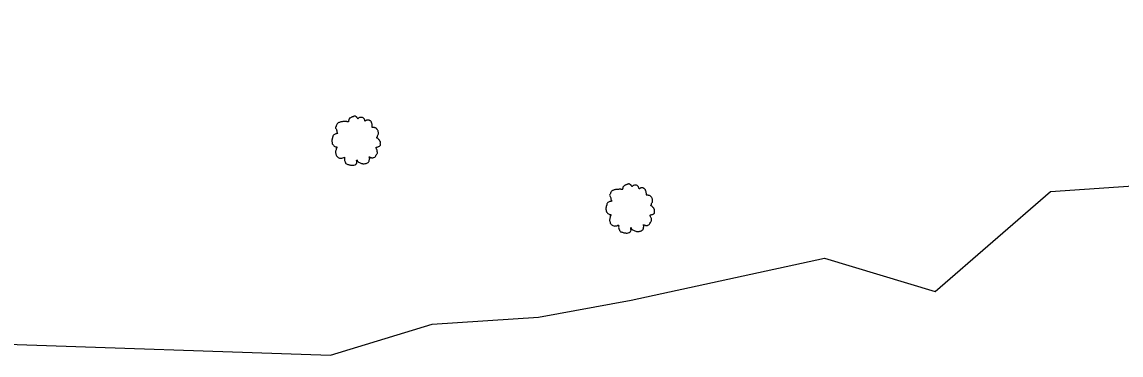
# Model space of a CAD drawing. Extents: x 1901471 to 1963503, y 756461 to 799997.
# Drawn here: x 1930210.6 to 1930371.3, y 773667.2 to 773715.8 of the extents above; entities that cross this region are included whole.
import ezdxf

# ---------------------------------------------------------------- set-up
doc = ezdxf.new("R2010")
doc.units = 0
doc.layers.add('RD_EX_VEG', color=7, linetype='Continuous')

# ---------------------------------------------------------------- blocks, each defined once
blk = doc.blocks.new('T2')
at = {"layer": 'RD_EX_VEG'}
for points in [[(0.05, 7.21), (-0.25, 7.24), (-0.57, 7.14), (-0.82, 7.04), (-1.05, 6.96), (-1.27, 6.86), (-1.57, 6.69), (-1.8, 6.49), (-1.92, 6.24), (-1.97, 6.01), (-2.02, 5.74), (-2.02, 5.56), (-2.15, 5.54), (-2.3, 5.56), (-2.55, 5.64), (-2.8, 5.64), (-3.05, 5.64), (-3.4, 5.61), (-3.75, 5.61), (-4.02, 5.56), (-4.35, 5.51), (-4.72, 5.39), (-5.07, 5.26), (-5.37, 5.01), (-5.62, 4.54), (-5.75, 4.19), (-5.9, 3.94), (-5.75, 3.49), (-5.57, 3.14), (-5.55, 2.94), (-5.47, 2.52), (-5.37, 2.29), (-5.25, 2.09), (-5.32, 2.07), (-5.7, 2.02), (-6, 1.92), (-6.42, 1.69), (-6.64, 1.47), (-6.74, 1.14), (-6.77, 0.79), (-6.87, 0.59), (-6.94, 0.32), (-6.97, 0.24), (-7.02, -0.08), (-6.92, -0.53), (-6.89, -0.88), (-6.77, -1.11), (-6.62, -1.28), (-6.44, -1.53), (-6.05, -1.76), (-5.72, -1.86), (-5.52, -1.88), (-5.7, -2.38), (-5.75, -2.73), (-5.87, -3.13), (-5.87, -3.21), (-5.92, -3.68), (-5.77, -4.01), (-5.7, -4.38), (-5.52, -4.61), (-5.25, -4.91), (-4.92, -5.13), (-4.42, -5.26), (-4.02, -5.23), (-3.45, -5.06), (-3.2, -4.98), (-3.22, -5.16), (-3.2, -5.53), (-3.2, -5.96), (-3.05, -6.28), (-2.95, -6.56), (-2.8, -6.81), (-2.47, -7.03), (-2.07, -7.11), (-1.65, -7.26), (-1.2, -7.33), (-0.7, -7.36), (-0.1, -7.21), (0.18, -7.08), (0.28, -6.91), (0.48, -6.53), (0.43, -6.31), (0.45, -5.71), (0.55, -5.88), (0.73, -6.23), (1.23, -6.53), (1.63, -6.71), (2.1, -6.86), (2.4, -6.93), (2.88, -6.86), (3.25, -6.78), (3.63, -6.66), (3.93, -6.38), (4.1, -6.11), (4.15, -5.83), (4.23, -5.46), (4.28, -5.28)], [(4.28, -5.28), (4.2, -5.11), (4.15, -4.86), (4.23, -4.88), (4.4, -4.93), (4.68, -5.06), (4.9, -5.13), (5.23, -5.11), (5.5, -5.01), (5.95, -4.73), (6.22, -4.26), (6.5, -3.86), (6.57, -3.53), (6.52, -3.31), (6.5, -2.81), (6.3, -2.56), (6.25, -2.43), (6.15, -2.03), (6.22, -1.98), (6.5, -1.93), (6.87, -1.81), (7.15, -1.68), (7.37, -1.51), (7.45, -1.28), (7.42, -0.88), (7.47, -0.48), (7.4, -0.33), (7.3, -0.18), (7.22, 0.02), (7.07, 0.17), (6.97, 0.32), (6.87, 0.42), (6.75, 0.57), (6.57, 0.69), (6.42, 0.74), (6.37, 0.89), (6.52, 1.09), (6.57, 1.19), (6.6, 1.42), (6.82, 1.77), (6.87, 2.17), (6.82, 2.59), (6.77, 2.87), (6.62, 3.14), (6.42, 3.39), (6.3, 3.56), (6.12, 3.69), (5.8, 3.81), (5.55, 3.86), (5.2, 3.86), (5, 3.91), (5.03, 3.96), (5.03, 4.11), (5.03, 4.39), (4.95, 4.84), (4.8, 5.34), (4.8, 5.36), (4.7, 5.61), (4.48, 5.81), (4.3, 5.91), (4.1, 6.04), (3.85, 6.06), (3.55, 6.06), (3.28, 6.01), (3.08, 5.91), (2.9, 5.79), (2.83, 5.94), (2.73, 6.24), (2.68, 6.39), (2.53, 6.56), (2.3, 6.76), (1.85, 6.89), (1.23, 6.81), (0.93, 6.61), (0.78, 6.44), (0.73, 6.56), (0.53, 6.76), (0.43, 6.94), (0.25, 7.06), (0.1, 7.16), (0, 7.21)]]:
    blk.add_spline(points, degree=3, dxfattribs=at)

msp = doc.modelspace()

# ---------------------------------------------------------------- linework, layer by layer
at = {"layer": 'RD_EX_VEG'}
msp.add_lwpolyline([(1930206.97, 773668.8), (1930255.72, 773667.15), (1930270.56, 773671.68), (1930286.11, 773672.68), (1930299.66, 773675.14), (1930327.93, 773681.32), (1930344.11, 773676.43), (1930361.01, 773691.05), (1930375.93, 773692.08), (1930394.91, 773695.14), (1930421.03, 773691.81), (1930447.47, 773698.46), (1930467.48, 773704.21), (1930497.47, 773711.12), (1930521.9, 773713.73), (1930540.93, 773708.2), (1930555.64, 773709.42), (1930552.4, 773718.33)], dxfattribs=at)

# ---------------------------------------------------------------- block references
at = {"layer": 'RD_EX_VEG', "xscale": 0.4921259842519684, "yscale": 0.4921259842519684}
for p in [(1930259.34, 773698.49), (1930299.42, 773688.59)]:
    msp.add_blockref('T2', p, dxfattribs=at)

doc.saveas('drawing.dxf')
